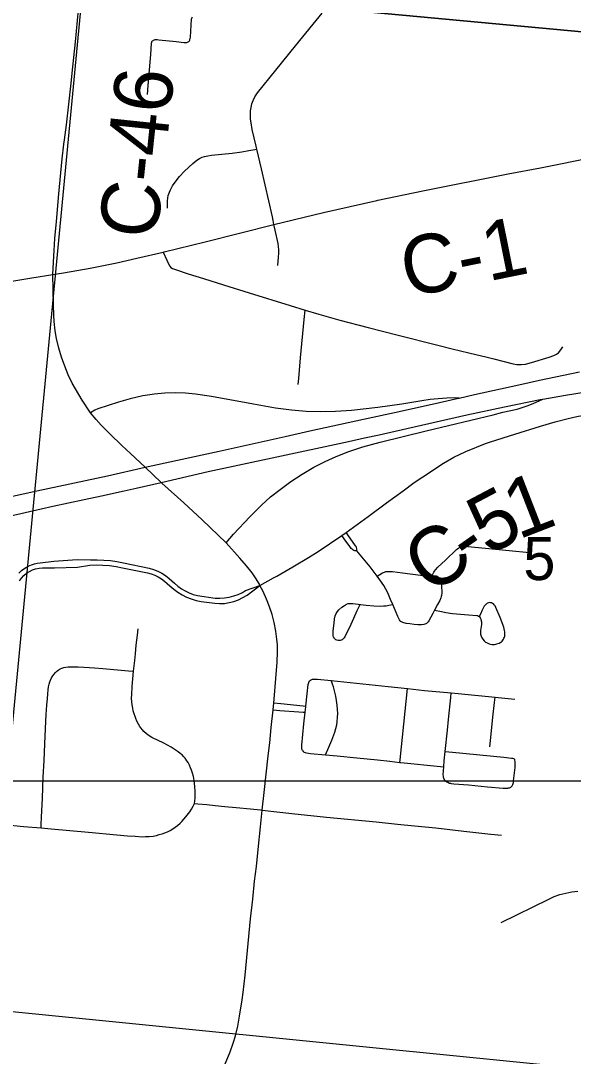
# Model space of a CAD drawing. Extents: x -1.4 to 35.4, y 0 to 22.
# Drawn here: x 25.437 to 25.974, y 13.799 to 14.805 of the extents above; entities that cross this region are included whole.
import ezdxf

# ---------------------------------------------------------------- set-up
doc = ezdxf.new("R2010")
doc.units = 0
for name, color, linetype in [('GM_X_City_Street', 7, 'Continuous'), ('GM_X_County_Road', 7, 'Continuous'), ('GM_X_County_Road_Text', 7, 'Continuous'), ('GM_X_County_Text', 7, 'Continuous'), ('GM_X_Interchange_Ramps', 7, 'Continuous'), ('GM_X_Interstate_Route', 7, 'Continuous'), ('GM_X_Section', 7, 'Continuous'), ('GM_X_Section_Text', 7, 'Continuous')]:
    doc.layers.add(name, color=color, linetype=linetype)

msp = doc.modelspace()

# ---------------------------------------------------------------- linework, layer by layer
at = {"layer": 'GM_X_City_Street'}
for points in [[(25.5658, 14.7855), (25.5664, 14.7858), (25.5671, 14.7861), (25.5678, 14.7863), (25.5686, 14.7863), (25.5697, 14.7863), (25.5716, 14.7861), (25.5883, 14.7843), (25.5957, 14.7835), (25.5977, 14.7834), (25.5985, 14.7835), (25.5992, 14.7837), (25.5999, 14.7841), (25.6005, 14.7845), (25.6011, 14.7851), (25.6015, 14.7858), (25.6017, 14.7865), (25.6019, 14.7873), (25.6021, 14.7885), (25.6032, 14.8061), (25.6034, 14.8071), (25.6038, 14.8078), (25.6043, 14.8084)], [(25.5603, 14.7329), (25.561, 14.7416), (25.5624, 14.757), (25.5637, 14.7718), (25.5644, 14.7828), (25.5645, 14.7838), (25.5648, 14.7844), (25.5652, 14.785), (25.5658, 14.7855)], [(25.5798, 14.6225), (25.58, 14.6295), (25.5802, 14.6322), (25.5806, 14.6348), (25.5818, 14.6382), (25.5828, 14.6404), (25.5848, 14.6442), (25.5882, 14.6492), (25.5915, 14.6533), (25.5963, 14.6584), (25.6045, 14.666), (25.6083, 14.669), (25.611, 14.6708), (25.6134, 14.6719), (25.6158, 14.6727), (25.6191, 14.6735), (25.6227, 14.6739), (25.6427, 14.676), (25.652, 14.6771), (25.6588, 14.6784), (25.6665, 14.6798)], [(25.6869, 14.5669), (25.6878, 14.5749), (25.688, 14.5787), (25.688, 14.5823), (25.6878, 14.5851), (25.6874, 14.5883), (25.6846, 14.6011), (25.6833, 14.6066)], [(25.5756, 14.5798), (25.5791, 14.5721), (25.5809, 14.5684), (25.5821, 14.5663), (25.5832, 14.565), (25.5847, 14.564), (25.5876, 14.5629), (25.6, 14.5589), (25.6148, 14.5543), (25.6343, 14.5481), (25.6592, 14.5402), (25.699, 14.528), (25.7136, 14.5235), (25.7269, 14.5195), (25.7472, 14.5139), (25.7749, 14.5066), (25.8038, 14.4993), (25.8424, 14.4895), (25.8563, 14.4861), (25.8726, 14.482), (25.8903, 14.4778), (25.8968, 14.4761), (25.9156, 14.4714), (25.9192, 14.4707), (25.9214, 14.4706), (25.9233, 14.4706), (25.9275, 14.4712), (25.9334, 14.4727), (25.9505, 14.4778), (25.9552, 14.4795), (25.9577, 14.4807), (25.9595, 14.4822), (25.9618, 14.485), (25.9638, 14.488)], [(25.7068, 14.4512), (25.7073, 14.4573), (25.7092, 14.4771), (25.7127, 14.5144), (25.7136, 14.5235)], [(25.7639, 14.2897), (25.7628, 14.2898), (25.7617, 14.2899), (25.7608, 14.2902), (25.7598, 14.2907), (25.7591, 14.2913), (25.7584, 14.2921), (25.7562, 14.295), (25.7532, 14.2993), (25.7493, 14.3048)], [(25.7639, 14.2897), (25.7639, 14.2909), (25.7638, 14.2918), (25.7635, 14.2929), (25.763, 14.2939), (25.7626, 14.2945), (25.7573, 14.3021), (25.7534, 14.3076)], [(25.7836, 14.2651), (25.7767, 14.2742), (25.7639, 14.2897)], [(25.8371, 14.2657), (25.8377, 14.2672), (25.8382, 14.2683), (25.8387, 14.2692), (25.8392, 14.27), (25.8401, 14.2713), (25.8424, 14.2738), (25.8498, 14.2809), (25.8607, 14.2911), (25.8628, 14.2926), (25.8636, 14.2931), (25.8648, 14.2936), (25.8659, 14.294), (25.8672, 14.2942), (25.8685, 14.2942), (25.8921, 14.2921), (25.9314, 14.2881)], [(25.4355, 14.2681), (25.4382, 14.2707), (25.4412, 14.2729), (25.4445, 14.2748), (25.4479, 14.2761), (25.4506, 14.2771), (25.4533, 14.2778), (25.4561, 14.2782), (25.4696, 14.2798), (25.4921, 14.2814), (25.5052, 14.281), (25.5116, 14.2811), (25.518, 14.2809), (25.5244, 14.2804), (25.5307, 14.2795), (25.537, 14.2782), (25.5622, 14.273), (25.5664, 14.2718), (25.5705, 14.2702), (25.5744, 14.2682), (25.578, 14.2658), (25.5814, 14.263), (25.5868, 14.2583), (25.59, 14.2555), (25.5934, 14.253), (25.5971, 14.2508), (25.6009, 14.249), (25.6049, 14.2475), (25.6091, 14.2464), (25.6262, 14.2439), (25.6307, 14.2438), (25.6353, 14.2441), (25.6398, 14.2448), (25.6442, 14.246), (25.6485, 14.2475), (25.6527, 14.2495), (25.6555, 14.2512), (25.6696, 14.2563)], [(25.4361, 14.2606), (25.4381, 14.2634), (25.4403, 14.2658), (25.4429, 14.268), (25.4457, 14.2698), (25.4487, 14.2713), (25.4518, 14.2724), (25.4551, 14.2731), (25.4584, 14.2733), (25.47, 14.2732), (25.4925, 14.2741), (25.5044, 14.2759), (25.5108, 14.2762), (25.5172, 14.276), (25.5236, 14.2756), (25.5299, 14.2747), (25.5362, 14.2734), (25.5603, 14.2683), (25.5639, 14.2674), (25.5674, 14.2661), (25.5708, 14.2645), (25.5739, 14.2626), (25.5769, 14.2603), (25.5822, 14.2558), (25.5859, 14.2525), (25.5898, 14.2496), (25.594, 14.2471), (25.5984, 14.2449), (25.603, 14.2431), (25.6077, 14.2417), (25.6125, 14.2407), (25.6257, 14.2389), (25.6304, 14.2386), (25.6351, 14.2388), (25.6398, 14.2395), (25.6444, 14.2407), (25.6488, 14.2423), (25.6531, 14.2444), (25.6571, 14.2468), (25.6696, 14.2563)], [(25.7836, 14.2651), (25.7887, 14.2683), (25.7897, 14.2688), (25.7907, 14.2692), (25.7919, 14.2696), (25.7936, 14.2698), (25.796, 14.2698), (25.7984, 14.2696), (25.8082, 14.2683), (25.8255, 14.2662), (25.8371, 14.2657)], [(25.7986, 14.2377), (25.7966, 14.2425), (25.7938, 14.2489), (25.7899, 14.256), (25.7861, 14.2618), (25.7836, 14.2651)], [(25.8371, 14.2657), (25.838, 14.2656), (25.8403, 14.2655), (25.8409, 14.2654), (25.8417, 14.2652), (25.8425, 14.2647), (25.843, 14.2642), (25.8437, 14.2636), (25.8442, 14.2629), (25.8446, 14.2623), (25.845, 14.2614), (25.8453, 14.2605), (25.8457, 14.2592), (25.8461, 14.2562), (25.8462, 14.2489), (25.846, 14.2465), (25.8458, 14.2454), (25.8455, 14.2442), (25.8444, 14.2415), (25.8422, 14.2378), (25.8392, 14.2322)], [(25.7666, 14.2375), (25.7638, 14.2314), (25.7604, 14.224), (25.7579, 14.2183), (25.7521, 14.2063), (25.7515, 14.2053), (25.7509, 14.2048), (25.7503, 14.2041), (25.7495, 14.2035), (25.7486, 14.2031), (25.7475, 14.2028), (25.7464, 14.2026), (25.7455, 14.2027), (25.7444, 14.203), (25.7435, 14.2035), (25.7426, 14.2041), (25.7421, 14.2046), (25.7416, 14.2053), (25.7412, 14.2062), (25.7409, 14.207), (25.7408, 14.208), (25.7407, 14.2089), (25.7409, 14.2121), (25.7417, 14.2195), (25.7422, 14.2239), (25.7428, 14.2267), (25.7437, 14.2289), (25.7449, 14.2309), (25.7464, 14.2326), (25.7492, 14.235), (25.7517, 14.2368), (25.7536, 14.2379), (25.7552, 14.2385), (25.7575, 14.2388), (25.7599, 14.2388), (25.7728, 14.237), (25.7803, 14.2363), (25.7866, 14.2362), (25.7897, 14.2363), (25.7923, 14.2365), (25.7948, 14.237), (25.7986, 14.2377)], [(25.8392, 14.2322), (25.8459, 14.2308), (25.8501, 14.2299), (25.8568, 14.229), (25.8722, 14.2278), (25.8804, 14.2271), (25.8811, 14.2269), (25.8818, 14.2265), (25.8825, 14.2261), (25.883, 14.2256), (25.8835, 14.2249), (25.8838, 14.2244), (25.8843, 14.2231), (25.8847, 14.221), (25.8847, 14.2184), (25.8839, 14.2123), (25.8838, 14.2099), (25.8839, 14.2089), (25.8842, 14.208), (25.8845, 14.207), (25.8849, 14.2059), (25.8855, 14.205), (25.8861, 14.2041), (25.8876, 14.2024), (25.8889, 14.2012), (25.8898, 14.2007), (25.8909, 14.2001), (25.8922, 14.1995), (25.8937, 14.1991), (25.8953, 14.1989), (25.8964, 14.1988), (25.8976, 14.1989), (25.8987, 14.1991), (25.8999, 14.1994), (25.9021, 14.2002), (25.9035, 14.2011), (25.9042, 14.2016), (25.9048, 14.2022), (25.9056, 14.2031), (25.9062, 14.204), (25.9067, 14.205), (25.9072, 14.2061), (25.9074, 14.2071), (25.9076, 14.2085), (25.9076, 14.2098), (25.9075, 14.211), (25.9073, 14.2123), (25.9064, 14.2158), (25.903, 14.225), (25.8989, 14.2347), (25.8981, 14.2364), (25.8973, 14.2374), (25.8964, 14.2382), (25.8955, 14.2388), (25.8945, 14.2392), (25.8935, 14.2394), (25.8926, 14.2395), (25.8917, 14.2394), (25.8908, 14.2391), (25.89, 14.2386), (25.8893, 14.238), (25.8887, 14.2374), (25.8881, 14.2367), (25.8875, 14.236), (25.8869, 14.2349), (25.8861, 14.2335), (25.8853, 14.2315), (25.8842, 14.2291), (25.8827, 14.2262)], [(25.8392, 14.2322), (25.8375, 14.2291), (25.8337, 14.2219), (25.8329, 14.2207), (25.8322, 14.2199), (25.8314, 14.2193), (25.8307, 14.2189), (25.8298, 14.2185), (25.829, 14.2183), (25.8267, 14.2181), (25.8229, 14.2181), (25.8193, 14.2183), (25.8151, 14.2188), (25.8116, 14.2194), (25.8086, 14.2201), (25.8077, 14.2204), (25.807, 14.2208), (25.8063, 14.2212), (25.8057, 14.2219), (25.8052, 14.2227), (25.8035, 14.2259), (25.7986, 14.2377)], [(25.606, 14.0446), (25.6064, 14.0469), (25.6067, 14.0498), (25.6067, 14.053), (25.6066, 14.0563), (25.6064, 14.0609), (25.6062, 14.0638), (25.6058, 14.0667), (25.605, 14.0706), (25.604, 14.0739), (25.6031, 14.0768), (25.6022, 14.0792), (25.6011, 14.0818), (25.5998, 14.0843), (25.5987, 14.086), (25.597, 14.0884), (25.5958, 14.0898), (25.594, 14.0916), (25.5923, 14.0931), (25.5902, 14.0947), (25.5874, 14.0967), (25.5834, 14.0992), (25.5763, 14.103), (25.5647, 14.1087), (25.562, 14.1103), (25.5595, 14.1121), (25.557, 14.1143), (25.5556, 14.1159), (25.5541, 14.1178), (25.553, 14.1193), (25.5516, 14.1216), (25.5502, 14.1245), (25.5491, 14.1269), (25.5484, 14.129), (25.5474, 14.1316), (25.5466, 14.1344), (25.5461, 14.1371), (25.5455, 14.1404), (25.5453, 14.1433), (25.545, 14.1469), (25.5451, 14.1502), (25.5455, 14.158), (25.5468, 14.1728), (25.548, 14.1834), (25.5487, 14.1898), (25.5495, 14.1981), (25.5506, 14.208), (25.5513, 14.2141)], [(25.457, 14.0208), (25.4572, 14.0242), (25.4575, 14.0311), (25.4583, 14.0495), (25.4592, 14.0701), (25.4599, 14.0862), (25.4608, 14.1024), (25.4613, 14.1171), (25.4616, 14.1245), (25.4619, 14.1312), (25.4622, 14.1351), (25.4627, 14.1404), (25.4632, 14.1461), (25.4636, 14.151), (25.464, 14.1548), (25.4644, 14.1578), (25.4649, 14.1602), (25.4655, 14.1625), (25.4662, 14.1643), (25.4673, 14.1666), (25.4684, 14.1684), (25.4695, 14.1698), (25.4712, 14.1717), (25.4722, 14.1727), (25.4737, 14.1739), (25.4756, 14.1751), (25.4771, 14.1759), (25.4791, 14.1765), (25.481, 14.1769), (25.4833, 14.1772), (25.4872, 14.1773), (25.4931, 14.1772), (25.4986, 14.1769), (25.5091, 14.1762), (25.5172, 14.1755), (25.5419, 14.1732), (25.5468, 14.1728)], [(25.7143, 14.139), (25.7155, 14.1508), (25.7165, 14.16), (25.7167, 14.1611), (25.717, 14.162), (25.7174, 14.1629), (25.7178, 14.1635)], [(25.7178, 14.1635), (25.7187, 14.1643), (25.7199, 14.1649), (25.7206, 14.1651), (25.7214, 14.1652), (25.7231, 14.1653), (25.7256, 14.1652), (25.7389, 14.1638)], [(25.7333, 14.0918), (25.7343, 14.0939), (25.7356, 14.0969), (25.7395, 14.106), (25.7423, 14.1136), (25.7442, 14.1207), (25.7447, 14.1238), (25.7451, 14.1282), (25.7452, 14.1319), (25.7451, 14.1358), (25.7446, 14.14), (25.7441, 14.1444), (25.7433, 14.1486), (25.7414, 14.1564), (25.741, 14.1576), (25.7402, 14.1604), (25.7394, 14.1624), (25.7389, 14.1638)], [(25.7389, 14.1638), (25.7942, 14.158), (25.813, 14.156)], [(25.8056, 14.0844), (25.8058, 14.087), (25.813, 14.156)], [(25.813, 14.156), (25.8294, 14.1542), (25.8554, 14.152)], [(25.8497, 14.095), (25.8517, 14.1157), (25.8528, 14.1261), (25.855, 14.1474), (25.8554, 14.152)], [(25.8554, 14.152), (25.8622, 14.1514), (25.8981, 14.1476)], [(25.6831, 14.1421), (25.69, 14.1414), (25.7116, 14.1393), (25.7143, 14.139)], [(25.7137, 14.1331), (25.7143, 14.1384), (25.7143, 14.139)], [(25.893, 14.0996), (25.8941, 14.1118), (25.8959, 14.1284), (25.8974, 14.1425), (25.8981, 14.1476)], [(25.8981, 14.1476), (25.9011, 14.1473), (25.9172, 14.1458)], [(25.6824, 14.1353), (25.6891, 14.1348), (25.7074, 14.1335), (25.7117, 14.1332), (25.7137, 14.1331)], [(25.7109, 14.096), (25.7107, 14.0967), (25.7105, 14.0974), (25.7103, 14.0988), (25.7104, 14.1), (25.7104, 14.1012), (25.7124, 14.1217), (25.7137, 14.1331)], [(25.7109, 14.096), (25.7116, 14.095), (25.7121, 14.0946), (25.7127, 14.0942), (25.7137, 14.0939), (25.7149, 14.0936), (25.7188, 14.0931), (25.7333, 14.0918)], [(25.7333, 14.0918), (25.7448, 14.0907), (25.7639, 14.0889), (25.7839, 14.0867), (25.7957, 14.0855), (25.8056, 14.0844)], [(25.8482, 14.0802), (25.8487, 14.0859), (25.8497, 14.095)], [(25.8497, 14.095), (25.8567, 14.0943), (25.9064, 14.0895), (25.9141, 14.0886), (25.9151, 14.0885), (25.9158, 14.0882), (25.9165, 14.0877), (25.9171, 14.0871)], [(25.8056, 14.0844), (25.8065, 14.0843), (25.845, 14.0805), (25.8482, 14.0802)], [(25.8503, 14.0663), (25.8494, 14.0671), (25.8487, 14.0681), (25.8484, 14.0689), (25.8481, 14.0698), (25.8478, 14.0711), (25.8477, 14.0722), (25.8482, 14.0802)], [(25.8503, 14.0663), (25.8511, 14.0656), (25.8521, 14.0651), (25.8537, 14.0643), (25.8546, 14.0641), (25.8555, 14.0639), (25.8581, 14.0636), (25.8721, 14.0625), (25.8906, 14.0607), (25.906, 14.0595), (25.9087, 14.0594), (25.9103, 14.0595), (25.9112, 14.0596), (25.9121, 14.0598), (25.9132, 14.0603), (25.9138, 14.0608), (25.9143, 14.0612), (25.9148, 14.0617), (25.9154, 14.0628), (25.9156, 14.0638), (25.9158, 14.065), (25.916, 14.0664), (25.9174, 14.0795), (25.9176, 14.0826), (25.9176, 14.0851), (25.9173, 14.0864), (25.9171, 14.0871)], [(25.4148, 14.0247), (25.4401, 14.0221), (25.457, 14.0208), (25.4668, 14.02), (25.5032, 14.0166), (25.5305, 14.0141), (25.541, 14.0131), (25.5484, 14.0126), (25.5553, 14.0122), (25.5584, 14.0123), (25.5622, 14.0125), (25.5658, 14.0128), (25.5691, 14.0135), (25.5718, 14.0142), (25.5746, 14.015), (25.5772, 14.016), (25.5799, 14.0171), (25.5823, 14.0183), (25.5849, 14.0198), (25.5874, 14.0215), (25.5895, 14.0231), (25.5921, 14.0254), (25.5937, 14.027), (25.5977, 14.0316), (25.6015, 14.0364), (25.6033, 14.0391), (25.6048, 14.0419), (25.606, 14.0446), (25.6094, 14.0442), (25.6181, 14.0434), (25.6262, 14.0426), (25.6354, 14.0417), (25.6464, 14.0407), (25.6605, 14.0393), (25.6703, 14.0382), (25.6718, 14.038)], [(25.6718, 14.038), (25.6861, 14.0364), (25.7005, 14.0349), (25.7342, 14.0313), (25.7824, 14.0265), (25.8034, 14.0244), (25.8199, 14.0227), (25.8404, 14.0207), (25.8676, 14.0175), (25.8938, 14.0146), (25.9042, 14.0136)], [(25.904, 13.9288), (25.9501, 13.9516), (25.9555, 13.954), (25.961, 13.956), (25.9667, 13.9575), (25.9725, 13.9586), (25.9783, 13.9592)]]:
    msp.add_lwpolyline(points, dxfattribs=at)
at = {"layer": 'GM_X_County_Road'}
for points in [[(24.4897, 14.8983), (24.4897, 13.9389), (25.4028, 13.8449), (25.498, 14.8392), (24.493, 14.9341)], [(25.3286, 13.0546), (26.3263, 13.0546), (26.3925, 13.746), (25.4028, 13.8449)]]:
    msp.add_lwpolyline(points, close=True, dxfattribs=at)
for points in [[(25.4867, 14.7468), (25.4874, 14.7537), (25.4904, 14.7841), (25.4963, 14.8465)], [(25.6665, 14.6798), (25.6659, 14.6826), (25.6622, 14.699), (25.6611, 14.7053), (25.6606, 14.7088), (25.6604, 14.7133), (25.6606, 14.717), (25.6611, 14.7204), (25.6618, 14.7237), (25.663, 14.7271), (25.6648, 14.7305), (25.6672, 14.7344), (25.685, 14.7565), (25.7042, 14.78), (25.7215, 14.8012), (25.7302, 14.8118)], [(25.4793, 14.6848), (25.4797, 14.6889), (25.4817, 14.7036), (25.4841, 14.7235), (25.4867, 14.7468)], [(25.4705, 14.5931), (25.472, 14.6096), (25.4743, 14.6363), (25.4777, 14.6704), (25.4793, 14.6848)], [(25.6833, 14.6066), (25.6825, 14.6104), (25.6818, 14.614), (25.6711, 14.6608), (25.6665, 14.6798)], [(25.9109, 14.6558), (25.9423, 14.6618), (25.9952, 14.6723)], [(25.7831, 14.6301), (25.7841, 14.6303), (25.8279, 14.6393), (25.9109, 14.6558)], [(25.6833, 14.6066), (25.7314, 14.6183), (25.7831, 14.6301)], [(25.5756, 14.5798), (25.5765, 14.5801), (25.6165, 14.5898), (25.6833, 14.6066)], [(25.4686, 14.5581), (25.4692, 14.57), (25.4698, 14.5813), (25.4705, 14.5931)], [(25.4686, 14.5581), (25.4789, 14.5596), (25.5047, 14.5643), (25.5306, 14.5695), (25.5502, 14.5739), (25.5756, 14.5798)], [(25.301, 14.5256), (25.3069, 14.5269), (25.381, 14.5427), (25.4128, 14.549), (25.448, 14.555), (25.4686, 14.5581)], [(25.5051, 14.4239), (25.4969, 14.4362), (25.4871, 14.4527), (25.4834, 14.4608), (25.48, 14.469), (25.4769, 14.478), (25.4743, 14.4866), (25.4721, 14.4959), (25.4708, 14.5035), (25.4698, 14.5124), (25.4694, 14.5187), (25.4692, 14.5288), (25.4686, 14.5581)], [(25.5439, 14.3842), (25.5354, 14.3922), (25.5237, 14.4034), (25.5155, 14.4119), (25.5105, 14.4172), (25.5051, 14.4239)], [(25.8898, 14.3942), (25.8936, 14.3956), (25.9172, 14.4031), (25.9421, 14.4108), (25.9564, 14.415), (25.9689, 14.4184), (25.9774, 14.4203), (25.9914, 14.4229), (26.0049, 14.4252), (26.0127, 14.4261), (26.0248, 14.4272), (26.0519, 14.4282), (26.065, 14.428)], [(25.7749, 14.3231), (25.7925, 14.3365), (25.8088, 14.3481), (25.8195, 14.3562), (25.8279, 14.3618), (25.8478, 14.3749), (25.8581, 14.3807), (25.8698, 14.3863), (25.8888, 14.3939), (25.8898, 14.3942)], [(25.6369, 14.2976), (25.6135, 14.3199), (25.5957, 14.3364), (25.5745, 14.3556), (25.5738, 14.3563), (25.5581, 14.3709), (25.5439, 14.3842)], [(25.7493, 14.3048), (25.7534, 14.3076), (25.7749, 14.3231)], [(25.6696, 14.2563), (25.6827, 14.2635), (25.686, 14.2653), (25.7017, 14.2742), (25.7168, 14.2832), (25.7263, 14.2892), (25.7493, 14.3048)], [(25.6696, 14.2563), (25.6691, 14.2573), (25.6654, 14.2636), (25.662, 14.2686), (25.6567, 14.2753), (25.6502, 14.2828), (25.6369, 14.2976)], [(25.6824, 14.1353), (25.6831, 14.1421), (25.6835, 14.1459), (25.6851, 14.1659), (25.6865, 14.1818), (25.6868, 14.1917), (25.6867, 14.1984), (25.6862, 14.2039), (25.685, 14.2117), (25.6834, 14.2202), (25.6814, 14.2279), (25.6789, 14.2355), (25.6761, 14.2429), (25.6728, 14.2502), (25.6696, 14.2563)], [(25.6791, 14.1034), (25.6807, 14.1181), (25.6824, 14.1353)], [(25.6718, 14.038), (25.6736, 14.0553), (25.6777, 14.0906), (25.6791, 14.1034)], [(25.6262, 13.772), (25.6267, 13.7729), (25.6312, 13.7817), (25.6369, 13.7941), (25.6407, 13.8032), (25.6438, 13.8119), (25.6459, 13.819), (25.6481, 13.8281), (25.6499, 13.8378), (25.6523, 13.8537), (25.6532, 13.8611), (25.6554, 13.8777), (25.6606, 13.9325), (25.6627, 13.9517), (25.6645, 13.969), (25.6662, 13.9834), (25.6678, 13.9999), (25.6701, 14.0219), (25.6718, 14.038)]]:
    msp.add_lwpolyline(points, dxfattribs=at)
at = {"layer": 'GM_X_County_Text'}
msp.add_lwpolyline([(24.4897, 15.2752), (24.4897, 14.0665), (28.4864, 14.0665)], dxfattribs=at)
at = {"layer": 'GM_X_Interchange_Ramps'}
for points in [[(25.5651, 14.4417), (25.5559, 14.4402), (25.5437, 14.4375), (25.5324, 14.4342), (25.5122, 14.4277), (25.5093, 14.4264), (25.5051, 14.4239)], [(25.8632, 14.4382), (25.8585, 14.4383), (25.8511, 14.4382), (25.8427, 14.4375), (25.8351, 14.4368), (25.827, 14.4356), (25.8074, 14.4322), (25.784, 14.429), (25.7587, 14.4262), (25.7432, 14.4251), (25.7289, 14.4247), (25.7146, 14.4252), (25.7004, 14.4263), (25.6849, 14.4284), (25.6635, 14.4321), (25.6226, 14.4397), (25.6072, 14.442), (25.5973, 14.4429), (25.588, 14.4433), (25.5774, 14.443), (25.5669, 14.442), (25.5651, 14.4417)], [(25.6369, 14.2976), (25.6441, 14.3059), (25.6598, 14.3228), (25.6712, 14.3342), (25.68, 14.3421), (25.6892, 14.3495), (25.6998, 14.3572), (25.7107, 14.3643), (25.722, 14.3709), (25.733, 14.3766), (25.7437, 14.3815), (25.7559, 14.3862), (25.7695, 14.3907), (25.7863, 14.3954), (25.831, 14.4062), (25.8962, 14.422), (25.9056, 14.4243), (25.9194, 14.4275), (25.9233, 14.4286), (25.9291, 14.4305), (25.9351, 14.4328), (25.9443, 14.4371)]]:
    msp.add_lwpolyline(points, dxfattribs=at)
at = {"layer": 'GM_X_Interstate_Route'}
for points in [[(25.4158, 14.34), (25.4528, 14.3482), (25.5215, 14.3627), (25.5581, 14.3709), (25.5657, 14.3727), (25.63, 14.3867), (25.6943, 14.4009), (25.718, 14.4062), (25.7702, 14.4175), (25.8048, 14.425), (25.8442, 14.4339), (25.8624, 14.438), (25.8632, 14.4382), (25.8781, 14.4416), (25.9212, 14.4511), (25.9412, 14.4555), (25.9801, 14.4637)], [(25.4261, 14.3236), (25.4571, 14.3305), (25.4686, 14.3331), (25.4989, 14.3397), (25.5159, 14.3433), (25.5378, 14.3481), (25.5493, 14.3506), (25.5738, 14.3563), (25.6195, 14.3668), (25.6814, 14.3802), (25.7556, 14.3959), (25.7713, 14.3994), (25.7853, 14.4025), (25.801, 14.406), (25.8707, 14.4217), (25.9072, 14.4297), (25.9419, 14.4366), (25.9443, 14.4371), (25.9664, 14.4411), (25.9885, 14.4446), (26.0132, 14.4482), (26.0292, 14.4503), (26.0446, 14.4522), (26.0476, 14.4526)]]:
    msp.add_lwpolyline(points, dxfattribs=at)
at = {"layer": 'GM_X_Section'}
for points in [[(25.5939, 15.8506), (26.547, 15.7576), (26.5666, 15.7561), (26.4738, 14.7481), (25.498, 14.8392)], [(26.4738, 14.7481), (26.3925, 13.746), (25.4028, 13.8449), (25.498, 14.8392)]]:
    msp.add_lwpolyline(points, close=True, dxfattribs=at)

# ---------------------------------------------------------------- texts
at = {"layer": 'GM_X_County_Road_Text'}
for s, height, rotation, p in [('C-46', 0.05682, 83.9944, (25.5695, 14.5915)), ('C-1', 0.05682, 11.3969, (25.8128, 14.5356)), ('1', 0.0568, 21.2641, (25.9206, 14.3005)), ('5', 0.0568, 27.8346, (25.8912, 14.2849)), ('C', 0.0568, 35.1277, (25.8355, 14.2456)), ('-', 0.0568, 35.0173, (25.8737, 14.2725))]:
    msp.add_text(s, height=height, rotation=rotation, dxfattribs=at).set_placement(p)
at = {"layer": 'GM_X_Section_Text'}
msp.add_text('5', height=0.0419, rotation=0, dxfattribs=at).set_placement((25.9255, 14.2614))

doc.saveas('drawing.dxf')
